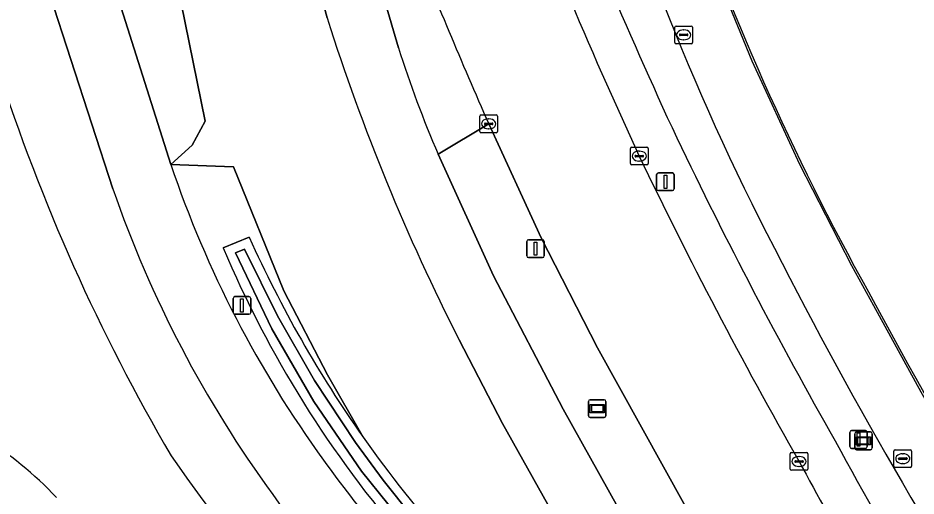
# Model space of a CAD drawing. Extents: x 155018 to 156648, y 383979 to 385733.
# Drawn here: x 156042.8 to 156093.5, y 384548.8 to 384575.8 of the extents above; entities that cross this region are included whole.
import ezdxf

# ---------------------------------------------------------------- set-up
doc = ezdxf.new("R2010")
doc.units = 0
for name, color, linetype in [('IMGEO_Berm_groen', 7, 'Continuous'), ('IMGEO_Erf', 7, 'Continuous'), ('IMGEO_Fietspad_open', 7, 'Continuous'), ('IMGEO_Groenvoorziening', 7, 'Continuous'), ('IMGEO_Kolk', 7, 'Continuous'), ('IMGEO_Lichtmast', 7, 'Continuous'), ('IMGEO_Lijnafwatering', 7, 'Continuous'), ('IMGEO_Oever', 7, 'Continuous'), ('IMGEO_OVBaan_gesloten', 7, 'Continuous'), ('IMGEO_Reclamebord', 7, 'Continuous'), ('IMGEO_Rijbaan_lokaal_gesloten', 7, 'Continuous'), ('IMGEO_Rijbaan_lokaal_open', 7, 'Continuous'), ('IMGEO_Rioolput', 7, 'Continuous'), ('IMGEO_Verklikker', 7, 'Continuous'), ('IMGEO_Voetpad_gesloten', 7, 'Continuous'), ('IMGEO_Waterloop', 7, 'Continuous')]:
    doc.layers.add(name, color=color, linetype=linetype)

msp = doc.modelspace()

# ---------------------------------------------------------------- linework, layer by layer
at = {"layer": 'IMGEO_Berm_groen'}
for points in [[(156064.485, 384580.752), (156062.078, 384581.808), (156061.995, 384581.605), (156062.077, 384581.564), (156064.256, 384574.124)], [(156066.503, 384568.112), (156069.36, 384569.831)]]:
    msp.add_lwpolyline(points, dxfattribs=at)
for centre, radius, start, end in [((156211.32, 384628.336), 141.861, 193.95642, 206.36764), ((156346.026, 384692.615), 293.344, 200.94719, 204.91341), ((156363.053, 384699.318), 320.971, 201.76114, 203.79235), ((156128.453, 384594.692), 67.411, 197.76476, 203.22195), ((156326.511, 384687.066), 273.326, 205.58181, 209.63131), ((156328.73, 384687.068), 273.141, 206.46774, 212.80015), ((156316.182, 384675.299), 258.581, 208.49643, 213.08663)]:
    msp.add_arc(centre, radius, start, end, dxfattribs=at)
at = {"layer": 'IMGEO_Erf'}
for centre, radius, start, end in [((156221.126, 384632.813), 149.116, 199.20648, 209.39677), ((156379.656, 384715.025), 327.646, 208.31443, 213.59354)]:
    msp.add_arc(centre, radius, start, end, dxfattribs=at)
at = {"layer": 'IMGEO_Fietspad_open'}
for points in [[(156064.256, 384574.124), (156062.077, 384581.564), (156061.995, 384581.605), (156062.078, 384581.808), (156058.166, 384583.49), (156060.23, 384575.807)], [(156073.559, 384553.724), (156069.631, 384561.255), (156066.503, 384568.112)], [(156067.693, 384557.63), (156070.142, 384552.91), (156081.881, 384531.941), (156084.661, 384526.975)], [(156084.101, 384526.13), (156085.537, 384524.923), (156087.909, 384528.025), (156073.559, 384553.724)]]:
    msp.add_lwpolyline(points, dxfattribs=at)
for centre, radius, start, end in [((156174.951, 384612.288), 120.381, 197.64047, 207.00306), ((156128.453, 384594.692), 67.411, 197.76476, 203.22195)]:
    msp.add_arc(centre, radius, start, end, dxfattribs=at)
at = {"layer": 'IMGEO_Groenvoorziening'}
for points in [[(156048.129, 384566.166), (156043.387, 384580.784), (156043.017, 384581.039), (156042.557, 384581.872), (156033.726, 384608.149)], [(156050.325, 384591.508), (156049.046, 384591.089), (156053.355, 384569.976), (156052.621, 384568.627), (156051.407, 384567.531), (156054.941, 384567.405), (156057.792, 384560.398), (156060.257, 384555.665), (156062.264, 384552.144)], [(156060.23, 384575.807), (156058.166, 384583.49)], [(156062.264, 384552.144), (156060.257, 384555.665), (156057.792, 384560.398), (156054.941, 384567.405), (156051.407, 384567.531)], [(156054.366, 384562.83), (156055.84, 384563.429)], [(156080.166, 384532.281), (156081.881, 384531.941), (156070.142, 384552.91), (156067.693, 384557.63)]]:
    msp.add_lwpolyline(points, dxfattribs=at)
msp.add_lwpolyline([(156049.046, 384591.089), (156048.507, 384590.912), (156048.553, 384590.822), (156044.746, 384589.479), (156046.817, 384583.353), (156047.074, 384582.468), (156046.892, 384581.803), (156051.407, 384567.531), (156052.621, 384568.627), (156053.355, 384569.976)], close=True, dxfattribs=at)
for centre, radius, start, end in [((156174.951, 384612.288), 120.381, 197.64047, 207.00306), ((156146.924, 384606.989), 110.655, 197.85629, 210.34658), ((156146.924, 384606.989), 110.655, 197.85629, 210.34658), ((156110.757, 384587.635), 62.663, 198.71315, 215.95802), ((156110.241, 384587.689), 65.735, 199.11251, 216.1586), ((156117.052, 384590.803), 67.054, 204.09427, 215.20722), ((156111.633, 384587.018), 62.166, 202.89818, 221.05501), ((156030.64, 384535.349), 19.595, 43.0979, 74.8537), ((156030.64, 384535.349), 19.595, 43.0979, 74.8537), ((156117.106, 384590.829), 67.113, 215.1985, 221.88328), ((156150.164, 384619.795), 120.29, 214.83504, 226.56175), ((156150.164, 384619.795), 120.29, 214.83504, 226.56175), ((156157.33, 384621.882), 120.471, 216.13577, 220.96709), ((156151.86, 384616.464), 116.324, 215.50647, 224.95958)]:
    msp.add_arc(centre, radius, start, end, dxfattribs=at)
at = {"layer": 'IMGEO_Kolk'}
for p, q in [((156068.859, 384569.405), (156068.859, 384570.257)), ((156068.934, 384570.331), (156069.786, 384570.331)), ((156069.161, 384569.874), (156069.559, 384569.874)), ((156069.347, 384570.111), (156069.372, 384570.111)), ((156069.86, 384570.257), (156069.86, 384569.405)), ((156069.118, 384569.825), (156069.118, 384569.837)), ((156069.556, 384569.788), (156069.158, 384569.788)), ((156069.37, 384569.551), (156069.345, 384569.551)), ((156069.602, 384569.837), (156069.602, 384569.825)), ((156069.786, 384569.331), (156068.934, 384569.331)), ((156077.361, 384567.583), (156077.361, 384568.435)), ((156077.436, 384568.509), (156078.288, 384568.509)), ((156078.362, 384568.435), (156078.362, 384567.583)), ((156077.62, 384568.003), (156077.62, 384568.015)), ((156078.058, 384567.966), (156077.66, 384567.966)), ((156077.663, 384568.052), (156078.061, 384568.052)), ((156077.849, 384568.289), (156077.874, 384568.289)), ((156078.104, 384568.015), (156078.104, 384568.003)), ((156078.288, 384567.509), (156077.436, 384567.509)), ((156077.872, 384567.729), (156077.847, 384567.729)), ((156086.387, 384550.346), (156086.387, 384551.198)), ((156086.462, 384551.272), (156087.314, 384551.272)), ((156087.388, 384551.198), (156087.388, 384550.346)), ((156086.646, 384550.766), (156086.646, 384550.778)), ((156087.084, 384550.729), (156086.686, 384550.729)), ((156086.689, 384550.815), (156087.087, 384550.815)), ((156086.875, 384551.052), (156086.9, 384551.052)), ((156087.13, 384550.778), (156087.13, 384550.766)), ((156087.314, 384550.272), (156086.462, 384550.272)), ((156086.898, 384550.492), (156086.873, 384550.492))]:
    msp.add_line(p, q, dxfattribs=at)
for points in [[(156068.859, 384569.405), (156068.859, 384570.257)], [(156068.934, 384570.331), (156069.786, 384570.331)], [(156069.86, 384570.257), (156069.86, 384569.405)], [(156069.786, 384569.331), (156068.934, 384569.331)], [(156077.361, 384567.583), (156077.361, 384568.435)], [(156077.436, 384568.509), (156078.288, 384568.509)], [(156078.362, 384568.435), (156078.362, 384567.583)], [(156078.288, 384567.509), (156077.436, 384567.509)], [(156086.387, 384550.346), (156086.387, 384551.198)], [(156086.462, 384551.272), (156087.314, 384551.272)], [(156087.388, 384551.198), (156087.388, 384550.346)], [(156087.314, 384550.272), (156086.462, 384550.272)]]:
    msp.add_lwpolyline(points, dxfattribs=at)
for centre, radius, start, end in [((156068.936, 384570.255), 0.0765, 91.552, 178.448), ((156068.936, 384570.255), 0.0765, 91.552, 178.448), ((156069.158, 384569.834), 0.0403, 85.8775, 175.7526), ((156069.563, 384569.836), 0.0386, 1.7309, 96.639), ((156069.784, 384570.255), 0.0765, 1.552, 88.448), ((156069.784, 384570.255), 0.0765, 1.552, 88.448), ((156068.936, 384569.407), 0.0765, 181.552, 268.448), ((156068.936, 384569.407), 0.0765, 181.552, 268.448), ((156069.155, 384569.824), 0.0366, 178.938, 274.7102), ((156069.559, 384569.831), 0.043, 264.8664, 352.4533), ((156069.784, 384569.407), 0.0765, 271.552, 358.448), ((156069.784, 384569.407), 0.0765, 271.552, 358.448), ((156077.438, 384568.433), 0.0765, 91.552, 178.448), ((156077.438, 384568.433), 0.0765, 91.552, 178.448), ((156078.286, 384568.433), 0.0765, 1.552, 88.448), ((156078.286, 384568.433), 0.0765, 1.552, 88.448), ((156077.66, 384568.012), 0.0403, 85.8775, 175.7526), ((156077.657, 384568.002), 0.0366, 178.938, 274.7102), ((156078.061, 384568.009), 0.043, 264.8664, 352.4533), ((156078.065, 384568.014), 0.0386, 1.7309, 96.639), ((156077.438, 384567.585), 0.0765, 181.552, 268.448), ((156077.438, 384567.585), 0.0765, 181.552, 268.448), ((156078.286, 384567.585), 0.0765, 271.552, 358.448), ((156078.286, 384567.585), 0.0765, 271.552, 358.448), ((156086.464, 384551.196), 0.0765, 91.552, 178.448), ((156086.464, 384551.196), 0.0765, 91.552, 178.448), ((156087.312, 384551.196), 0.0765, 1.552, 88.448), ((156087.312, 384551.196), 0.0765, 1.552, 88.448), ((156086.686, 384550.775), 0.0403, 85.8775, 175.7526), ((156086.683, 384550.765), 0.0366, 178.938, 274.7102), ((156087.087, 384550.772), 0.043, 264.8664, 352.4533), ((156087.091, 384550.777), 0.0386, 1.7309, 96.639), ((156086.464, 384550.348), 0.0765, 181.552, 268.448), ((156086.464, 384550.348), 0.0765, 181.552, 268.448), ((156087.312, 384550.348), 0.0765, 271.552, 358.448), ((156087.312, 384550.348), 0.0765, 271.552, 358.448)]:
    msp.add_arc(centre, radius, start, end, dxfattribs=at)
for centre, major_axis, ratio, start_param, end_param in [((156069.346, 384569.831), (-0.387, 0.002), 0.722429, 4.712389, 7.853982), ((156069.371, 384569.831), (-0.39, 0.002), 0.717154, 1.570796, 4.712389), ((156077.848, 384568.009), (-0.387, 0.002), 0.722429, 4.712389, 7.853982), ((156077.873, 384568.009), (-0.39, 0.002), 0.717154, 1.570796, 4.712389), ((156086.874, 384550.772), (-0.387, 0.002), 0.722429, 4.712389, 7.853982), ((156086.899, 384550.772), (-0.39, 0.002), 0.717154, 1.570796, 4.712389)]:
    msp.add_ellipse(centre, major_axis=major_axis, ratio=ratio, start_param=start_param, end_param=end_param, dxfattribs=at)
at = {"layer": 'IMGEO_Lichtmast'}
for p, q in [((156078.843, 384566.163), (156078.843, 384566.963)), ((156078.843, 384566.963), (156078.843, 384566.163)), ((156078.943, 384567.063), (156079.733, 384567.063)), ((156079.733, 384567.063), (156078.943, 384567.063)), ((156079.833, 384566.963), (156079.833, 384566.163)), ((156079.833, 384566.163), (156079.833, 384566.963)), ((156079.733, 384566.063), (156078.943, 384566.063)), ((156078.943, 384566.063), (156079.733, 384566.063)), ((156071.608, 384563.284), (156072.398, 384563.284)), ((156072.398, 384563.284), (156071.608, 384563.284)), ((156071.508, 384562.384), (156071.508, 384563.184)), ((156071.508, 384563.184), (156071.508, 384562.384)), ((156072.498, 384563.184), (156072.498, 384562.384)), ((156072.498, 384562.384), (156072.498, 384563.184)), ((156072.398, 384562.284), (156071.608, 384562.284)), ((156071.608, 384562.284), (156072.398, 384562.284)), ((156054.93, 384559.18), (156054.93, 384559.98)), ((156054.93, 384559.98), (156054.93, 384559.18)), ((156055.03, 384560.08), (156055.82, 384560.08)), ((156055.82, 384560.08), (156055.03, 384560.08)), ((156055.92, 384559.98), (156055.92, 384559.18)), ((156055.92, 384559.18), (156055.92, 384559.98)), ((156055.82, 384559.08), (156055.03, 384559.08)), ((156055.03, 384559.08), (156055.82, 384559.08)), ((156089.745, 384551.612), (156089.745, 384552.412)), ((156089.745, 384552.412), (156089.745, 384551.612)), ((156089.845, 384552.512), (156090.635, 384552.512)), ((156090.635, 384552.512), (156089.845, 384552.512)), ((156090.735, 384552.412), (156090.735, 384551.612)), ((156090.735, 384551.612), (156090.735, 384552.412)), ((156090.635, 384551.512), (156089.845, 384551.512)), ((156089.845, 384551.512), (156090.635, 384551.512))]:
    msp.add_line(p, q, dxfattribs=at)
for points in [[(156079.263, 384566.938), (156079.413, 384566.938), (156079.413, 384566.188), (156079.263, 384566.188), (156079.263, 384566.938)], [(156071.928, 384563.159), (156072.078, 384563.159), (156072.078, 384562.409), (156071.928, 384562.409), (156071.928, 384563.159)], [(156055.35, 384559.955), (156055.5, 384559.955), (156055.5, 384559.205), (156055.35, 384559.205), (156055.35, 384559.955)], [(156090.165, 384552.387), (156090.315, 384552.387), (156090.315, 384551.637), (156090.165, 384551.637), (156090.165, 384552.387)]]:
    msp.add_lwpolyline(points, dxfattribs=at)
for centre, start, end in [((156078.943, 384566.963), 90, 180), ((156078.943, 384566.963), 90, 180), ((156079.733, 384566.963), 0, 90), ((156079.733, 384566.963), 360, 90), ((156078.943, 384566.163), 180, 270), ((156078.943, 384566.163), 180, 270), ((156079.733, 384566.163), 270, 0), ((156079.733, 384566.163), 270, 0), ((156071.608, 384563.184), 90, 180), ((156071.608, 384563.184), 90, 180), ((156072.398, 384563.184), 0, 90), ((156072.398, 384563.184), 360, 90), ((156071.608, 384562.384), 180, 270), ((156071.608, 384562.384), 180, 270), ((156072.398, 384562.384), 270, 0), ((156072.398, 384562.384), 270, 0), ((156055.03, 384559.98), 90, 180), ((156055.03, 384559.98), 90, 180), ((156055.82, 384559.98), 0, 90), ((156055.82, 384559.98), 360, 90), ((156055.03, 384559.18), 180, 270), ((156055.03, 384559.18), 180, 270), ((156055.82, 384559.18), 270, 0), ((156055.82, 384559.18), 270, 0), ((156089.845, 384552.412), 90, 180), ((156089.845, 384552.412), 90, 180), ((156090.635, 384552.412), 0, 90), ((156090.635, 384552.412), 360, 90), ((156089.845, 384551.612), 180, 270), ((156089.845, 384551.612), 180, 270), ((156090.635, 384551.612), 270, 0), ((156090.635, 384551.612), 270, 0)]:
    msp.add_arc(centre, 0.1, start, end, dxfattribs=at)
at = {"layer": 'IMGEO_Lijnafwatering'}
for points in [[(156089.863, 384561.809), (156086.928, 384567.527), (156084.242, 384573.366), (156081.81, 384579.314)], [(156099.405, 384545.056), (156096.556, 384549.843), (156093.789, 384554.679), (156091.105, 384559.56), (156090.687, 384560.307), (156090.273, 384561.057), (156089.863, 384561.809)]]:
    msp.add_lwpolyline(points, dxfattribs=at)
at = {"layer": 'IMGEO_Oever'}
msp.add_lwpolyline([(156055.84, 384563.429), (156054.366, 384562.83)], dxfattribs=at)
msp.add_lwpolyline([(156066.746, 384545.68), (156070.916, 384540.943), (156075.256, 384536.363), (156079.761, 384531.945), (156080.139, 384531.357), (156074.881, 384536.15), (156069.88, 384541.212), (156065.151, 384546.529), (156062.171, 384550.229), (156059.485, 384554.148), (156057.108, 384558.262), (156055.055, 384562.546), (156055.571, 384562.756), (156057.432, 384558.991), (156059.524, 384555.348), (156061.837, 384551.843), (156063.393, 384549.725), (156065.031, 384547.67)], close=True, dxfattribs=at)
for centre, radius, start, end in [((156117.052, 384590.803), 67.054, 204.09427, 215.20722), ((156111.633, 384587.018), 62.166, 202.89818, 221.05501), ((156117.106, 384590.829), 67.113, 215.1985, 221.88328)]:
    msp.add_arc(centre, radius, start, end, dxfattribs=at)
at = {"layer": 'IMGEO_OVBaan_gesloten'}
msp.add_lwpolyline([(156069.36, 384569.831), (156072.321, 384563.405), (156075.5, 384557.181), (156091.758, 384527.901), (156094.866, 384523.866), (156097.285, 384520.822), (156098.067, 384519.774)], dxfattribs=at)
for centre, radius, start, end in [((156362.703, 384699.376), 313.678, 201.01323, 204.75953), ((156363.053, 384699.318), 320.971, 201.76114, 203.79235), ((156329.719, 384688.97), 279.403, 205.65466, 209.644), ((156318.622, 384676.181), 263.492, 208.42045, 211.30604)]:
    msp.add_arc(centre, radius, start, end, dxfattribs=at)
at = {"layer": 'IMGEO_Reclamebord'}
for p, q in [((156074.992, 384553.357), (156074.992, 384554.157)), ((156074.992, 384554.157), (156074.992, 384553.357)), ((156075.092, 384554.257), (156075.882, 384554.257)), ((156075.882, 384554.257), (156075.092, 384554.257)), ((156075.982, 384554.157), (156075.982, 384553.357)), ((156075.982, 384553.357), (156075.982, 384554.157)), ((156075.882, 384553.257), (156075.092, 384553.257)), ((156075.092, 384553.257), (156075.882, 384553.257))]:
    msp.add_line(p, q, dxfattribs=at)
for points in [[(156075.093, 384553.989), (156075.881, 384553.989), (156075.881, 384553.525), (156075.093, 384553.525), (156075.093, 384553.989)], [(156075.158, 384553.924), (156075.158, 384553.59), (156075.816, 384553.59), (156075.816, 384553.924), (156075.158, 384553.924)]]:
    msp.add_lwpolyline(points, dxfattribs=at)
for centre, start, end in [((156075.092, 384554.157), 90, 180), ((156075.092, 384554.157), 90, 180), ((156075.882, 384554.157), 0, 90), ((156075.882, 384554.157), 360, 90), ((156075.092, 384553.357), 180, 270), ((156075.092, 384553.357), 180, 270), ((156075.882, 384553.357), 270, 0), ((156075.882, 384553.357), 270, 0)]:
    msp.add_arc(centre, 0.1, start, end, dxfattribs=at)
at = {"layer": 'IMGEO_Rijbaan_lokaal_gesloten'}
for centre, radius, start, end in [((156211.32, 384628.336), 141.861, 193.95642, 206.36764), ((156221.126, 384632.813), 149.116, 199.20648, 209.39677), ((156328.73, 384687.068), 273.141, 206.46774, 212.80015), ((156379.656, 384715.025), 327.646, 208.31443, 213.59354)]:
    msp.add_arc(centre, radius, start, end, dxfattribs=at)
at = {"layer": 'IMGEO_Rijbaan_lokaal_open'}
msp.add_lwpolyline([(156075.5, 384557.181), (156072.321, 384563.405), (156069.36, 384569.831), (156066.503, 384568.112), (156069.631, 384561.255), (156073.559, 384553.724), (156087.909, 384528.025), (156088.922, 384526.21), (156091.758, 384527.901)], close=True, dxfattribs=at)
at = {"layer": 'IMGEO_Rioolput'}
for p, q in [((156079.87, 384574.427), (156079.87, 384575.279)), ((156079.945, 384575.353), (156080.797, 384575.353)), ((156080.358, 384575.133), (156080.383, 384575.133)), ((156080.871, 384575.279), (156080.871, 384574.427)), ((156080.129, 384574.847), (156080.129, 384574.859)), ((156080.567, 384574.81), (156080.169, 384574.81)), ((156080.172, 384574.896), (156080.57, 384574.896)), ((156080.381, 384574.573), (156080.356, 384574.573)), ((156080.613, 384574.859), (156080.613, 384574.847)), ((156080.797, 384574.353), (156079.945, 384574.353)), ((156092.244, 384550.504), (156092.244, 384551.356)), ((156092.319, 384551.43), (156093.171, 384551.43)), ((156092.732, 384551.21), (156092.757, 384551.21)), ((156093.245, 384551.356), (156093.245, 384550.504)), ((156092.503, 384550.924), (156092.503, 384550.936)), ((156092.941, 384550.887), (156092.543, 384550.887)), ((156092.546, 384550.973), (156092.944, 384550.973)), ((156092.755, 384550.65), (156092.73, 384550.65)), ((156092.987, 384550.936), (156092.987, 384550.924)), ((156093.171, 384550.43), (156092.319, 384550.43))]:
    msp.add_line(p, q, dxfattribs=at)
for points in [[(156079.87, 384574.427), (156079.87, 384575.279)], [(156079.945, 384575.353), (156080.797, 384575.353)], [(156080.871, 384575.279), (156080.871, 384574.427)], [(156080.797, 384574.353), (156079.945, 384574.353)], [(156092.244, 384550.504), (156092.244, 384551.356)], [(156092.319, 384551.43), (156093.171, 384551.43)], [(156093.245, 384551.356), (156093.245, 384550.504)], [(156093.171, 384550.43), (156092.319, 384550.43)]]:
    msp.add_lwpolyline(points, dxfattribs=at)
for centre, radius, start, end in [((156079.947, 384575.277), 0.0765, 91.552, 178.448), ((156079.947, 384575.277), 0.0765, 91.552, 178.448), ((156080.795, 384575.277), 0.0765, 1.552, 88.448), ((156080.795, 384575.277), 0.0765, 1.552, 88.448), ((156079.947, 384574.429), 0.0765, 181.552, 268.448), ((156079.947, 384574.429), 0.0765, 181.552, 268.448), ((156080.169, 384574.856), 0.0403, 85.8775, 175.7526), ((156080.166, 384574.846), 0.0366, 178.938, 274.7102), ((156080.57, 384574.853), 0.043, 264.8664, 352.4533), ((156080.574, 384574.858), 0.0386, 1.7309, 96.639), ((156080.795, 384574.429), 0.0765, 271.552, 358.448), ((156080.795, 384574.429), 0.0765, 271.552, 358.448), ((156092.321, 384551.354), 0.0765, 91.552, 178.448), ((156092.321, 384551.354), 0.0765, 91.552, 178.448), ((156093.169, 384551.354), 0.0765, 1.552, 88.448), ((156093.169, 384551.354), 0.0765, 1.552, 88.448), ((156092.543, 384550.933), 0.0403, 85.8775, 175.7526), ((156092.54, 384550.923), 0.0366, 178.938, 274.7102), ((156092.944, 384550.93), 0.043, 264.8664, 352.4533), ((156092.948, 384550.935), 0.0386, 1.7309, 96.639), ((156092.321, 384550.506), 0.0765, 181.552, 268.448), ((156092.321, 384550.506), 0.0765, 181.552, 268.448), ((156093.169, 384550.506), 0.0765, 271.552, 358.448), ((156093.169, 384550.506), 0.0765, 271.552, 358.448)]:
    msp.add_arc(centre, radius, start, end, dxfattribs=at)
for centre, major_axis, ratio, start_param, end_param in [((156080.357, 384574.853), (-0.387, 0.002), 0.722429, 4.712389, 7.853982), ((156080.382, 384574.853), (-0.39, 0.002), 0.717154, 1.570796, 4.712389), ((156092.731, 384550.93), (-0.387, 0.002), 0.722429, 4.712389, 7.853982), ((156092.756, 384550.93), (-0.39, 0.002), 0.717154, 1.570796, 4.712389)]:
    msp.add_ellipse(centre, major_axis=major_axis, ratio=ratio, start_param=start_param, end_param=end_param, dxfattribs=at)
at = {"layer": 'IMGEO_Verklikker'}
for p, q in [((156090.03, 384551.537), (156090.03, 384552.337)), ((156090.03, 384552.337), (156090.03, 384551.537)), ((156090.13, 384552.437), (156090.92, 384552.437)), ((156090.92, 384552.437), (156090.13, 384552.437)), ((156091.02, 384552.337), (156091.02, 384551.537)), ((156091.02, 384551.537), (156091.02, 384552.337)), ((156090.92, 384551.437), (156090.13, 384551.437)), ((156090.13, 384551.437), (156090.92, 384551.437))]:
    msp.add_line(p, q, dxfattribs=at)
for points in [[(156090.131, 384552.169), (156090.919, 384552.169), (156090.919, 384551.705), (156090.131, 384551.705), (156090.131, 384552.169)], [(156090.196, 384552.104), (156090.196, 384551.77), (156090.854, 384551.77), (156090.854, 384552.104), (156090.196, 384552.104)]]:
    msp.add_lwpolyline(points, dxfattribs=at)
for centre, start, end in [((156090.13, 384552.337), 90, 180), ((156090.13, 384552.337), 90, 180), ((156090.92, 384552.337), 0, 90), ((156090.92, 384552.337), 360, 90), ((156090.13, 384551.537), 180, 270), ((156090.13, 384551.537), 180, 270), ((156090.92, 384551.537), 270, 0), ((156090.92, 384551.537), 270, 0)]:
    msp.add_arc(centre, 0.1, start, end, dxfattribs=at)
at = {"layer": 'IMGEO_Voetpad_gesloten'}
for points in [[(156051.407, 384567.531), (156046.892, 384581.803), (156047.074, 384582.468), (156046.817, 384583.353), (156046.371, 384583.172), (156037.566, 384609.257)], [(156034.175, 384608.227), (156043.013, 384582.04), (156042.557, 384581.872), (156043.017, 384581.039), (156043.387, 384580.784), (156048.129, 384566.166)]]:
    msp.add_lwpolyline(points, dxfattribs=at)
for centre, radius, start, end in [((156346.026, 384692.615), 293.344, 200.94719, 204.91341), ((156362.703, 384699.376), 313.678, 201.01323, 204.75953), ((156326.511, 384687.066), 273.326, 205.58181, 209.63131), ((156329.719, 384688.97), 279.403, 205.65466, 209.644), ((156110.757, 384587.635), 62.663, 198.71315, 215.95802), ((156110.241, 384587.689), 65.735, 199.11251, 216.1586), ((156316.182, 384675.299), 258.581, 208.49643, 213.08663), ((156157.33, 384621.882), 120.471, 216.13577, 220.96709), ((156318.622, 384676.181), 263.492, 208.42045, 211.30604), ((156151.86, 384616.464), 116.324, 215.50647, 224.95958)]:
    msp.add_arc(centre, radius, start, end, dxfattribs=at)
at = {"layer": 'IMGEO_Waterloop'}
msp.add_lwpolyline([(156066.746, 384545.68), (156065.031, 384547.67), (156063.393, 384549.725), (156061.837, 384551.843), (156059.524, 384555.348), (156057.432, 384558.991), (156055.571, 384562.756), (156055.055, 384562.546), (156057.108, 384558.262), (156059.485, 384554.148), (156062.171, 384550.229), (156065.151, 384546.529), (156069.88, 384541.212), (156074.881, 384536.15), (156080.139, 384531.357), (156079.761, 384531.945), (156075.256, 384536.363), (156070.916, 384540.943)], close=True, dxfattribs=at)

doc.saveas('drawing.dxf')
